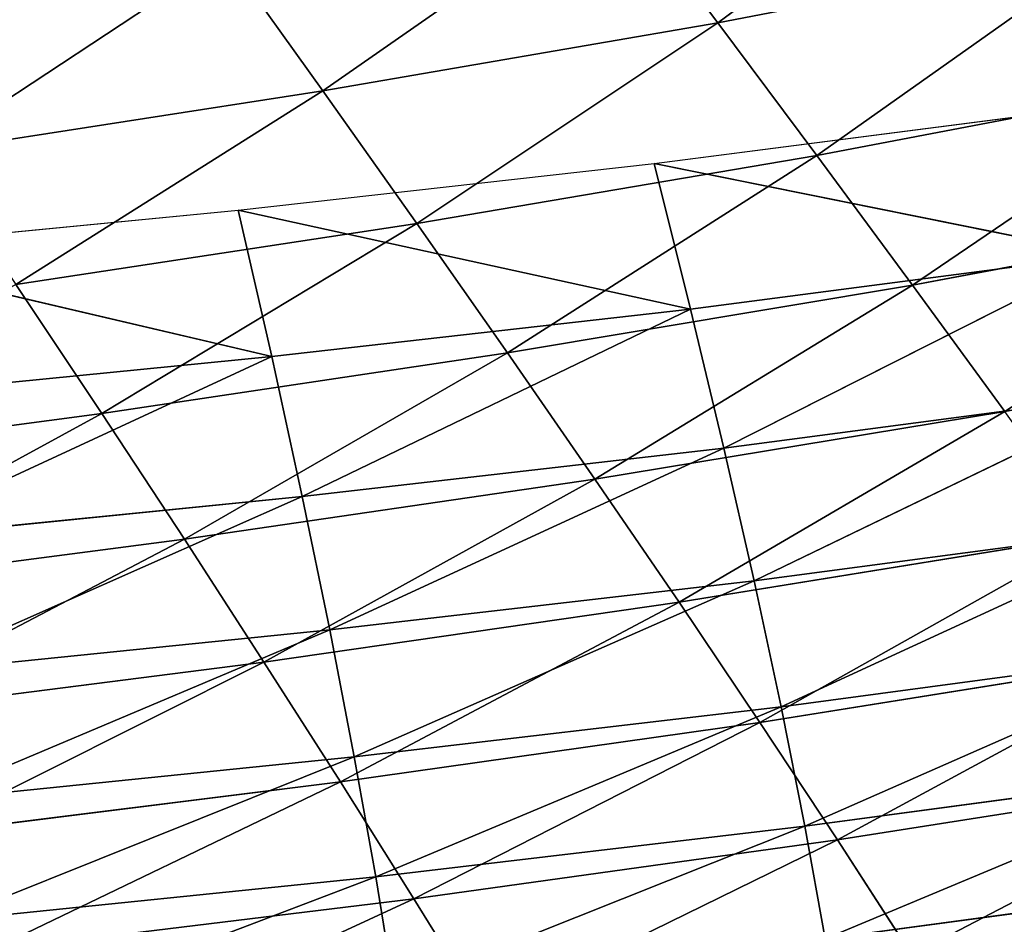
# Model space of a CAD drawing. Extents: x 0 to 605, y 0 to 400.
# Tile 743 of 1056: x 406 to 421, y 16 to 29. Entities that reach past the tile are written whole.
import ezdxf

# ---------------------------------------------------------------- set-up
doc = ezdxf.new("R2010")
doc.units = 0
doc.header["$LTSCALE"] = 25.4
doc.layers.get('0').update_dxf_attribs({"linetype": 'CONTINUOUS'})

# ---------------------------------------------------------------- blocks, each defined once
blk = doc.blocks.new('ATLANTA610_-_S_STL')
at = {"color": 0}
for p, q in [((412.327, 100.839, 383.518), (413.379, 104.602, 385.223)), ((412.327, 100.839, 383.518), (413.379, 104.602, 385.223)), ((419.753, 104.507, 384.354), (418.644, 100.722, 382.641)), ((419.753, 104.507, 384.354), (418.644, 100.722, 382.641)), ((412.327, 100.839, 383.518), (406.004, 100.957, 384.293)), ((412.327, 100.839, 383.518), (406.004, 100.957, 384.293)), ((412.327, 100.839, 383.518), (411.232, 97.163, 381.774)), ((412.327, 100.839, 383.518), (411.232, 97.163, 381.774)), ((418.644, 100.722, 382.641), (412.327, 100.839, 383.518)), ((418.644, 100.722, 382.641), (412.327, 100.839, 383.518)), ((418.644, 100.722, 382.641), (417.488, 97.025, 380.889)), ((418.644, 100.722, 382.641), (417.488, 97.025, 380.889)), ((424.945, 100.606, 381.65), (418.644, 100.722, 382.641)), ((424.945, 100.606, 381.65), (418.644, 100.722, 382.641)), ((404.969, 97.301, 382.557), (411.232, 97.163, 381.774)), ((404.969, 97.301, 382.557), (411.232, 97.163, 381.774)), ((411.232, 97.163, 381.774), (410.091, 93.577, 379.987)), ((411.232, 97.163, 381.774), (410.091, 93.577, 379.987)), ((411.232, 97.163, 381.774), (417.488, 97.025, 380.889)), ((411.232, 97.163, 381.774), (417.488, 97.025, 380.889)), ((417.488, 97.025, 380.889), (416.283, 93.421, 379.095)), ((417.488, 97.025, 380.889), (416.283, 93.421, 379.095)), ((417.488, 97.025, 380.889), (423.728, 96.889, 379.892)), ((417.488, 97.025, 380.889), (423.728, 96.889, 379.892)), ((410.091, 93.577, 379.987), (403.893, 93.734, 380.779)), ((410.091, 93.577, 379.987), (403.893, 93.734, 380.779)), ((410.091, 93.577, 379.987), (408.904, 90.086, 378.156)), ((410.091, 93.577, 379.987), (408.904, 90.086, 378.156)), ((416.283, 93.421, 379.095), (410.091, 93.577, 379.987)), ((416.283, 93.421, 379.095), (410.091, 93.577, 379.987)), ((416.283, 93.421, 379.095), (415.029, 89.912, 377.257)), ((416.283, 93.421, 379.095), (415.029, 89.912, 377.257)), ((422.46, 93.265, 378.092), (416.283, 93.421, 379.095)), ((422.46, 93.265, 378.092), (416.283, 93.421, 379.095)), ((408.904, 90.086, 378.156), (402.773, 90.26, 378.956)), ((408.904, 90.086, 378.156), (402.773, 90.26, 378.956)), ((408.904, 90.086, 378.156), (407.671, 86.693, 376.279)), ((408.904, 90.086, 378.156), (407.671, 86.693, 376.279)), ((415.029, 89.912, 377.257), (408.904, 90.086, 378.156)), ((415.029, 89.912, 377.257), (408.904, 90.086, 378.156)), ((415.029, 89.912, 377.257), (413.726, 86.505, 375.374)), ((415.029, 89.912, 377.257), (413.726, 86.505, 375.374)), ((421.14, 89.74, 376.25), (415.029, 89.912, 377.257)), ((421.14, 89.74, 376.25), (415.029, 89.912, 377.257)), ((421.14, 89.74, 376.25), (419.766, 86.317, 374.362)), ((421.14, 89.74, 376.25), (419.766, 86.317, 374.362)), ((407.671, 86.693, 376.279), (401.61, 86.883, 377.086)), ((407.671, 86.693, 376.279), (401.61, 86.883, 377.086)), ((407.671, 86.693, 376.279), (406.391, 83.403, 374.355)), ((407.671, 86.693, 376.279), (406.391, 83.403, 374.355)), ((413.726, 86.505, 375.374), (407.671, 86.693, 376.279)), ((413.726, 86.505, 375.374), (407.671, 86.693, 376.279)), ((413.726, 86.505, 375.374), (412.372, 83.201, 373.445)), ((413.726, 86.505, 375.374), (412.372, 83.201, 373.445)), ((419.766, 86.317, 374.362), (413.726, 86.505, 375.374)), ((419.766, 86.317, 374.362), (413.726, 86.505, 375.374)), ((419.766, 86.317, 374.362), (418.339, 83.001, 372.429)), ((419.766, 86.317, 374.362), (418.339, 83.001, 372.429)), ((425.784, 86.131, 373.233), (419.766, 86.317, 374.362)), ((425.784, 86.131, 373.233), (419.766, 86.317, 374.362)), ((412.372, 83.201, 373.445), (406.391, 83.403, 374.355)), ((412.372, 83.201, 373.445), (406.391, 83.403, 374.355)), ((410.971, 80.005, 371.467), (406.391, 83.403, 374.355)), ((410.971, 80.005, 371.467), (406.391, 83.403, 374.355)), ((412.372, 83.201, 373.445), (410.971, 80.005, 371.467)), ((412.372, 83.201, 373.445), (410.971, 80.005, 371.467)), ((418.339, 83.001, 372.429), (412.372, 83.201, 373.445)), ((412.372, 83.201, 373.445), (416.862, 79.794, 370.448)), ((418.339, 83.001, 372.429), (412.372, 83.201, 373.445)), ((412.372, 83.201, 373.445), (416.862, 79.794, 370.448)), ((418.339, 83.001, 372.429), (416.862, 79.794, 370.448)), ((418.339, 83.001, 372.429), (416.862, 79.794, 370.448)), ((424.285, 82.802, 371.298), (418.339, 83.001, 372.429)), ((424.285, 82.802, 371.298), (418.339, 83.001, 372.429)), ((405.066, 80.219, 372.381), (409.525, 76.92, 369.44)), ((410.971, 80.005, 371.467), (405.066, 80.219, 372.381)), ((410.971, 80.005, 371.467), (405.066, 80.219, 372.381)), ((405.066, 80.219, 372.381), (409.525, 76.92, 369.44)), ((410.971, 80.005, 371.467), (409.525, 76.92, 369.44)), ((410.971, 80.005, 371.467), (409.525, 76.92, 369.44)), ((416.862, 79.794, 370.448), (410.971, 80.005, 371.467)), ((416.862, 79.794, 370.448), (410.971, 80.005, 371.467)), ((415.337, 76.699, 368.419), (410.971, 80.005, 371.467)), ((415.337, 76.699, 368.419), (410.971, 80.005, 371.467)), ((416.862, 79.794, 370.448), (415.337, 76.699, 368.419)), ((416.862, 79.794, 370.448), (415.337, 76.699, 368.419)), ((422.732, 79.584, 369.316), (416.862, 79.794, 370.448)), ((416.862, 79.794, 370.448), (421.128, 76.48, 367.287)), ((422.732, 79.584, 369.316), (416.862, 79.794, 370.448)), ((416.862, 79.794, 370.448), (421.128, 76.48, 367.287)), ((412.033, 43.482, 384.878), (411.759, 36.137, 383.19)), ((412.033, 43.482, 384.878), (411.759, 36.137, 383.19)), ((418.462, 43.472, 384.118), (418.158, 36.128, 382.437)), ((418.462, 43.472, 384.118), (418.158, 36.128, 382.437)), ((418.462, 43.472, 384.118), (424.864, 43.463, 383.254)), ((418.462, 43.472, 384.118), (424.864, 43.463, 383.254)), ((405.335, 36.147, 383.85), (411.759, 36.137, 383.19)), ((405.335, 36.147, 383.85), (411.759, 36.137, 383.19)), ((411.759, 36.137, 383.19), (411.438, 28.832, 381.4)), ((411.759, 36.137, 383.19), (411.438, 28.832, 381.4)), ((411.759, 36.137, 383.19), (418.158, 36.128, 382.437)), ((411.759, 36.137, 383.19), (418.158, 36.128, 382.437)), ((418.158, 36.128, 382.437), (417.805, 28.823, 380.655)), ((418.158, 36.128, 382.437), (417.805, 28.823, 380.655)), ((418.158, 36.128, 382.437), (424.527, 36.118, 381.58)), ((418.158, 36.128, 382.437), (424.527, 36.118, 381.58)), ((405.045, 28.841, 382.052), (411.438, 28.832, 381.4)), ((405.045, 28.841, 382.052), (411.438, 28.832, 381.4)), ((411.438, 28.832, 381.4), (411.073, 21.569, 379.509)), ((411.438, 28.832, 381.4), (411.073, 21.569, 379.509)), ((411.438, 28.832, 381.4), (417.805, 28.823, 380.655)), ((411.438, 28.832, 381.4), (417.805, 28.823, 380.655)), ((417.805, 28.823, 380.655), (417.403, 21.561, 378.774)), ((417.805, 28.823, 380.655), (417.403, 21.561, 378.774)), ((417.805, 28.823, 380.655), (424.138, 28.814, 379.807)), ((417.805, 28.823, 380.655), (424.138, 28.814, 379.807)), ((404.713, 21.576, 380.152), (411.073, 21.569, 379.509)), ((404.713, 21.576, 380.152), (411.073, 21.569, 379.509)), ((411.073, 21.569, 379.509), (410.662, 14.351, 377.519)), ((411.073, 21.569, 379.509), (410.662, 14.351, 377.519)), ((411.073, 21.569, 379.509), (417.403, 21.561, 378.774)), ((411.073, 21.569, 379.509), (417.403, 21.561, 378.774)), ((411.073, 21.569, 379.509), (416.953, 14.345, 376.795)), ((411.073, 21.569, 379.509), (416.953, 14.345, 376.795)), ((417.403, 21.561, 378.774), (416.953, 14.345, 376.795)), ((417.403, 21.561, 378.774), (416.953, 14.345, 376.795)), ((417.403, 21.561, 378.774), (423.697, 21.553, 377.938)), ((417.403, 21.561, 378.774), (423.697, 21.553, 377.938)), ((417.403, 21.561, 378.774), (423.206, 14.34, 375.972)), ((417.403, 21.561, 378.774), (423.206, 14.34, 375.972)), ((404.339, 14.357, 378.151), (410.662, 14.351, 377.519)), ((410.207, 7.183, 375.43), (404.339, 14.357, 378.151)), ((410.207, 7.183, 375.43), (404.339, 14.357, 378.151)), ((404.339, 14.357, 378.151), (410.662, 14.351, 377.519)), ((410.207, 7.183, 375.43), (410.662, 14.351, 377.519)), ((410.207, 7.183, 375.43), (410.662, 14.351, 377.519)), ((410.662, 14.351, 377.519), (416.953, 14.345, 376.795)), ((416.456, 7.179, 374.72), (410.662, 14.351, 377.519)), ((416.456, 7.179, 374.72), (410.662, 14.351, 377.519)), ((410.662, 14.351, 377.519), (416.953, 14.345, 376.795)), ((416.456, 7.179, 374.72), (416.953, 14.345, 376.795)), ((416.456, 7.179, 374.72), (416.953, 14.345, 376.795)), ((416.953, 14.345, 376.795), (423.206, 14.34, 375.972)), ((422.665, 7.176, 373.91), (416.953, 14.345, 376.795)), ((422.665, 7.176, 373.91), (416.953, 14.345, 376.795)), ((416.953, 14.345, 376.795), (423.206, 14.34, 375.972)), ((410.207, 7.183, 375.43), (403.467, 0.066, 373.85)), ((410.207, 7.183, 375.43), (403.467, 0.066, 373.85)), ((403.923, 7.186, 376.05), (410.207, 7.183, 375.43)), ((403.923, 7.186, 376.05), (410.207, 7.183, 375.43)), ((410.207, 7.183, 375.43), (409.708, 0.066, 373.243)), ((410.207, 7.183, 375.43), (409.708, 0.066, 373.243)), ((416.456, 7.179, 374.72), (409.708, 0.066, 373.243)), ((416.456, 7.179, 374.72), (409.708, 0.066, 373.243)), ((410.207, 7.183, 375.43), (416.456, 7.179, 374.72)), ((410.207, 7.183, 375.43), (416.456, 7.179, 374.72)), ((416.456, 7.179, 374.72), (415.912, 0.066, 372.548)), ((416.456, 7.179, 374.72), (415.912, 0.066, 372.548)), ((422.665, 7.176, 373.91), (415.912, 0.066, 372.548)), ((422.665, 7.176, 373.91), (415.912, 0.066, 372.548)), ((416.456, 7.179, 374.72), (422.665, 7.176, 373.91)), ((416.456, 7.179, 374.72), (422.665, 7.176, 373.91)), ((403.467, 0.066, 373.85), (409.708, 0.066, 373.243)), ((409.708, 0.066, 373.243), (415.912, 0.066, 372.548)), ((415.912, 0.066, 372.548), (422.074, 0.066, 371.755))]:
    blk.add_line(p, q, dxfattribs=at)
mesh = blk.add_polyface(dxfattribs=at)
corners = [(420.816, 108.375, 386.029), (426.111, 104.411, 383.37), (419.753, 104.507, 384.354), (427.228, 108.302, 385.053)]
mesh.append_faces([[corners[k] for k in face] for face in [(0, 1, 2), (1, 0, 3)]], dxfattribs={"vtx0": -1, "color": 0})
mesh = blk.add_polyface(dxfattribs=at)
corners = [(406.997, 104.699, 385.988), (412.327, 100.839, 383.518), (406.004, 100.957, 384.293), (413.379, 104.602, 385.223)]
mesh.append_faces([[corners[k] for k in face] for face in [(0, 1, 2), (1, 0, 3)]], dxfattribs={"vtx0": -1, "color": 0})
mesh = blk.add_polyface(dxfattribs=at)
corners = [(413.379, 104.602, 385.223), (418.644, 100.722, 382.641), (412.327, 100.839, 383.518), (419.753, 104.507, 384.354)]
mesh.append_faces([[corners[k] for k in face] for face in [(0, 1, 2), (1, 0, 3)]], dxfattribs={"vtx0": -1, "color": 0})
mesh = blk.add_polyface(dxfattribs=at)
corners = [(419.753, 104.507, 384.354), (424.945, 100.606, 381.65), (418.644, 100.722, 382.641), (426.111, 104.411, 383.37)]
mesh.append_faces([[corners[k] for k in face] for face in [(0, 1, 2), (1, 0, 3)]], dxfattribs={"vtx0": -1, "color": 0})
mesh = blk.add_polyface(dxfattribs=at)
corners = [(406.004, 100.957, 384.293), (411.232, 97.163, 381.774), (404.969, 97.301, 382.557), (412.327, 100.839, 383.518)]
mesh.append_faces([[corners[k] for k in face] for face in [(0, 1, 2), (1, 0, 3)]], dxfattribs={"vtx0": -1, "color": 0})
mesh = blk.add_polyface(dxfattribs=at)
corners = [(412.327, 100.839, 383.518), (417.488, 97.025, 380.889), (411.232, 97.163, 381.774), (418.644, 100.722, 382.641)]
mesh.append_faces([[corners[k] for k in face] for face in [(0, 1, 2), (1, 0, 3)]], dxfattribs={"vtx0": -1, "color": 0})
mesh = blk.add_polyface(dxfattribs=at)
corners = [(418.644, 100.722, 382.641), (423.728, 96.889, 379.892), (417.488, 97.025, 380.889), (424.945, 100.606, 381.65)]
mesh.append_faces([[corners[k] for k in face] for face in [(0, 1, 2), (1, 0, 3)]], dxfattribs={"vtx0": -1, "color": 0})
mesh = blk.add_polyface(dxfattribs=at)
corners = [(404.969, 97.301, 382.557), (410.091, 93.577, 379.987), (403.893, 93.734, 380.779), (411.232, 97.163, 381.774)]
mesh.append_faces([[corners[k] for k in face] for face in [(0, 1, 2), (1, 0, 3)]], dxfattribs={"vtx0": -1, "color": 0})
mesh = blk.add_polyface(dxfattribs=at)
corners = [(411.232, 97.163, 381.774), (416.283, 93.421, 379.095), (410.091, 93.577, 379.987), (417.488, 97.025, 380.889)]
mesh.append_faces([[corners[k] for k in face] for face in [(0, 1, 2), (1, 0, 3)]], dxfattribs={"vtx0": -1, "color": 0})
mesh = blk.add_polyface(dxfattribs=at)
corners = [(417.488, 97.025, 380.889), (422.46, 93.265, 378.092), (416.283, 93.421, 379.095), (423.728, 96.889, 379.892)]
mesh.append_faces([[corners[k] for k in face] for face in [(0, 1, 2), (1, 0, 3)]], dxfattribs={"vtx0": -1, "color": 0})
mesh = blk.add_polyface(dxfattribs=at)
corners = [(403.893, 93.734, 380.779), (408.904, 90.086, 378.156), (402.773, 90.26, 378.956), (410.091, 93.577, 379.987)]
mesh.append_faces([[corners[k] for k in face] for face in [(0, 1, 2), (1, 0, 3)]], dxfattribs={"vtx0": -1, "color": 0})
mesh = blk.add_polyface(dxfattribs=at)
corners = [(410.091, 93.577, 379.987), (415.029, 89.912, 377.257), (408.904, 90.086, 378.156), (416.283, 93.421, 379.095)]
mesh.append_faces([[corners[k] for k in face] for face in [(0, 1, 2), (1, 0, 3)]], dxfattribs={"vtx0": -1, "color": 0})
mesh = blk.add_polyface(dxfattribs=at)
corners = [(416.283, 93.421, 379.095), (421.14, 89.74, 376.25), (415.029, 89.912, 377.257), (422.46, 93.265, 378.092)]
mesh.append_faces([[corners[k] for k in face] for face in [(0, 1, 2), (1, 0, 3)]], dxfattribs={"vtx0": -1, "color": 0})
mesh = blk.add_polyface(dxfattribs=at)
corners = [(402.773, 90.26, 378.956), (407.671, 86.693, 376.279), (401.61, 86.883, 377.086), (408.904, 90.086, 378.156)]
mesh.append_faces([[corners[k] for k in face] for face in [(0, 1, 2), (1, 0, 3)]], dxfattribs={"vtx0": -1, "color": 0})
mesh = blk.add_polyface(dxfattribs=at)
corners = [(408.904, 90.086, 378.156), (413.726, 86.505, 375.374), (407.671, 86.693, 376.279), (415.029, 89.912, 377.257)]
mesh.append_faces([[corners[k] for k in face] for face in [(0, 1, 2), (1, 0, 3)]], dxfattribs={"vtx0": -1, "color": 0})
mesh = blk.add_polyface(dxfattribs=at)
corners = [(415.029, 89.912, 377.257), (419.766, 86.317, 374.362), (413.726, 86.505, 375.374), (421.14, 89.74, 376.25)]
mesh.append_faces([[corners[k] for k in face] for face in [(0, 1, 2), (1, 0, 3)]], dxfattribs={"vtx0": -1, "color": 0})
mesh = blk.add_polyface(dxfattribs=at)
corners = [(421.14, 89.74, 376.25), (425.784, 86.131, 373.233), (419.766, 86.317, 374.362), (427.228, 89.569, 375.123)]
mesh.append_faces([[corners[k] for k in face] for face in [(0, 1, 2), (1, 0, 3)]], dxfattribs={"vtx0": -1, "color": 0})
mesh = blk.add_polyface(dxfattribs=at)
corners = [(407.671, 86.693, 376.279), (406.391, 83.403, 374.355), (401.61, 86.883, 377.086)]
mesh.append_faces([[corners[k] for k in face] for face in [(0, 1, 2)]], dxfattribs={"color": 0})
mesh = blk.add_polyface(dxfattribs=at)
corners = [(407.671, 86.693, 376.279), (412.372, 83.201, 373.445), (406.391, 83.403, 374.355), (413.726, 86.505, 375.374)]
mesh.append_faces([[corners[k] for k in face] for face in [(0, 1, 2), (1, 0, 3)]], dxfattribs={"vtx0": -1, "color": 0})
mesh = blk.add_polyface(dxfattribs=at)
corners = [(413.726, 86.505, 375.374), (418.339, 83.001, 372.429), (412.372, 83.201, 373.445), (419.766, 86.317, 374.362)]
mesh.append_faces([[corners[k] for k in face] for face in [(0, 1, 2), (1, 0, 3)]], dxfattribs={"vtx0": -1, "color": 0})
mesh = blk.add_polyface(dxfattribs=at)
corners = [(419.766, 86.317, 374.362), (424.285, 82.802, 371.298), (418.339, 83.001, 372.429), (425.784, 86.131, 373.233)]
mesh.append_faces([[corners[k] for k in face] for face in [(0, 1, 2), (1, 0, 3)]], dxfattribs={"vtx0": -1, "color": 0})
mesh = blk.add_polyface(dxfattribs=at)
corners = [(410.971, 80.005, 371.467), (405.066, 80.219, 372.381), (406.391, 83.403, 374.355)]
mesh.append_faces([[corners[k] for k in face] for face in [(0, 1, 2)]], dxfattribs={"color": 0})
mesh = blk.add_polyface(dxfattribs=at)
corners = [(412.372, 83.201, 373.445), (410.971, 80.005, 371.467), (406.391, 83.403, 374.355)]
mesh.append_faces([[corners[k] for k in face] for face in [(0, 1, 2)]], dxfattribs={"color": 0})
mesh = blk.add_polyface(dxfattribs=at)
corners = [(416.862, 79.794, 370.448), (410.971, 80.005, 371.467), (412.372, 83.201, 373.445)]
mesh.append_faces([[corners[k] for k in face] for face in [(0, 1, 2)]], dxfattribs={"color": 0})
mesh = blk.add_polyface(dxfattribs=at)
corners = [(418.339, 83.001, 372.429), (416.862, 79.794, 370.448), (412.372, 83.201, 373.445)]
mesh.append_faces([[corners[k] for k in face] for face in [(0, 1, 2)]], dxfattribs={"color": 0})
mesh = blk.add_polyface(dxfattribs=at)
corners = [(418.339, 83.001, 372.429), (422.732, 79.584, 369.316), (416.862, 79.794, 370.448), (424.285, 82.802, 371.298)]
mesh.append_faces([[corners[k] for k in face] for face in [(0, 1, 2), (1, 0, 3)]], dxfattribs={"vtx0": -1, "color": 0})
mesh = blk.add_polyface(dxfattribs=at)
corners = [(409.525, 76.92, 369.44), (403.699, 77.143, 370.359), (405.066, 80.219, 372.381)]
mesh.append_faces([[corners[k] for k in face] for face in [(0, 1, 2)]], dxfattribs={"color": 0})
mesh = blk.add_polyface(dxfattribs=at)
corners = [(410.971, 80.005, 371.467), (409.525, 76.92, 369.44), (405.066, 80.219, 372.381)]
mesh.append_faces([[corners[k] for k in face] for face in [(0, 1, 2)]], dxfattribs={"color": 0})
mesh = blk.add_polyface(dxfattribs=at)
corners = [(415.337, 76.699, 368.419), (409.525, 76.92, 369.44), (410.971, 80.005, 371.467)]
mesh.append_faces([[corners[k] for k in face] for face in [(0, 1, 2)]], dxfattribs={"color": 0})
mesh = blk.add_polyface(dxfattribs=at)
corners = [(416.862, 79.794, 370.448), (415.337, 76.699, 368.419), (410.971, 80.005, 371.467)]
mesh.append_faces([[corners[k] for k in face] for face in [(0, 1, 2)]], dxfattribs={"color": 0})
mesh = blk.add_polyface(dxfattribs=at)
corners = [(421.128, 76.48, 367.287), (415.337, 76.699, 368.419), (416.862, 79.794, 370.448)]
mesh.append_faces([[corners[k] for k in face] for face in [(0, 1, 2)]], dxfattribs={"color": 0})
mesh = blk.add_polyface(dxfattribs=at)
corners = [(422.732, 79.584, 369.316), (421.128, 76.48, 367.287), (416.862, 79.794, 370.448)]
mesh.append_faces([[corners[k] for k in face] for face in [(0, 1, 2)]], dxfattribs={"color": 0})
mesh = blk.add_polyface(dxfattribs=at)
corners = [(424.864, 43.463, 383.254), (418.717, 50.854, 385.699), (418.462, 43.472, 384.118), (425.148, 50.845, 384.828)]
mesh.append_faces([[corners[k] for k in face] for face in [(0, 1, 2), (1, 0, 3)]], dxfattribs={"vtx0": -1, "color": 0})
mesh = blk.add_polyface(dxfattribs=at)
corners = [(411.759, 36.137, 383.19), (405.581, 43.493, 385.544), (405.335, 36.147, 383.85), (412.033, 43.482, 384.878)]
mesh.append_faces([[corners[k] for k in face] for face in [(0, 1, 2), (1, 0, 3)]], dxfattribs={"vtx0": -1, "color": 0})
mesh = blk.add_polyface(dxfattribs=at)
corners = [(418.158, 36.128, 382.437), (412.033, 43.482, 384.878), (411.759, 36.137, 383.19), (418.462, 43.472, 384.118)]
mesh.append_faces([[corners[k] for k in face] for face in [(0, 1, 2), (1, 0, 3)]], dxfattribs={"vtx0": -1, "color": 0})
mesh = blk.add_polyface(dxfattribs=at)
corners = [(424.527, 36.118, 381.58), (418.462, 43.472, 384.118), (418.158, 36.128, 382.437), (424.864, 43.463, 383.254)]
mesh.append_faces([[corners[k] for k in face] for face in [(0, 1, 2), (1, 0, 3)]], dxfattribs={"vtx0": -1, "color": 0})
mesh = blk.add_polyface(dxfattribs=at)
corners = [(411.438, 28.832, 381.4), (405.335, 36.147, 383.85), (405.045, 28.841, 382.052), (411.759, 36.137, 383.19)]
mesh.append_faces([[corners[k] for k in face] for face in [(0, 1, 2), (1, 0, 3)]], dxfattribs={"vtx0": -1, "color": 0})
mesh = blk.add_polyface(dxfattribs=at)
corners = [(417.805, 28.823, 380.655), (411.759, 36.137, 383.19), (411.438, 28.832, 381.4), (418.158, 36.128, 382.437)]
mesh.append_faces([[corners[k] for k in face] for face in [(0, 1, 2), (1, 0, 3)]], dxfattribs={"vtx0": -1, "color": 0})
mesh = blk.add_polyface(dxfattribs=at)
corners = [(424.138, 28.814, 379.807), (418.158, 36.128, 382.437), (417.805, 28.823, 380.655), (424.527, 36.118, 381.58)]
mesh.append_faces([[corners[k] for k in face] for face in [(0, 1, 2), (1, 0, 3)]], dxfattribs={"vtx0": -1, "color": 0})
mesh = blk.add_polyface(dxfattribs=at)
corners = [(411.073, 21.569, 379.509), (405.045, 28.841, 382.052), (404.713, 21.576, 380.152), (411.438, 28.832, 381.4)]
mesh.append_faces([[corners[k] for k in face] for face in [(0, 1, 2), (1, 0, 3)]], dxfattribs={"vtx0": -1, "color": 0})
mesh = blk.add_polyface(dxfattribs=at)
corners = [(417.403, 21.561, 378.774), (411.438, 28.832, 381.4), (411.073, 21.569, 379.509), (417.805, 28.823, 380.655)]
mesh.append_faces([[corners[k] for k in face] for face in [(0, 1, 2), (1, 0, 3)]], dxfattribs={"vtx0": -1, "color": 0})
mesh = blk.add_polyface(dxfattribs=at)
corners = [(423.697, 21.553, 377.938), (417.805, 28.823, 380.655), (417.403, 21.561, 378.774), (424.138, 28.814, 379.807)]
mesh.append_faces([[corners[k] for k in face] for face in [(0, 1, 2), (1, 0, 3)]], dxfattribs={"vtx0": -1, "color": 0})
mesh = blk.add_polyface(dxfattribs=at)
corners = [(410.662, 14.351, 377.519), (404.713, 21.576, 380.152), (404.339, 14.357, 378.151), (411.073, 21.569, 379.509)]
mesh.append_faces([[corners[k] for k in face] for face in [(0, 1, 2), (1, 0, 3)]], dxfattribs={"vtx0": -1, "color": 0})
mesh = blk.add_polyface(dxfattribs=at)
corners = [(416.953, 14.345, 376.795), (411.073, 21.569, 379.509), (410.662, 14.351, 377.519)]
mesh.append_faces([[corners[k] for k in face] for face in [(0, 1, 2)]], dxfattribs={"color": 0})
mesh = blk.add_polyface(dxfattribs=at)
corners = [(417.403, 21.561, 378.774), (411.073, 21.569, 379.509), (416.953, 14.345, 376.795)]
mesh.append_faces([[corners[k] for k in face] for face in [(0, 1, 2)]], dxfattribs={"color": 0})
mesh = blk.add_polyface(dxfattribs=at)
corners = [(423.206, 14.34, 375.972), (417.403, 21.561, 378.774), (416.953, 14.345, 376.795)]
mesh.append_faces([[corners[k] for k in face] for face in [(0, 1, 2)]], dxfattribs={"color": 0})
mesh = blk.add_polyface(dxfattribs=at)
corners = [(423.697, 21.553, 377.938), (417.403, 21.561, 378.774), (423.206, 14.34, 375.972)]
mesh.append_faces([[corners[k] for k in face] for face in [(0, 1, 2)]], dxfattribs={"color": 0})
mesh = blk.add_polyface(dxfattribs=at)
corners = [(410.207, 7.183, 375.43), (404.339, 14.357, 378.151), (403.923, 7.186, 376.05)]
mesh.append_faces([[corners[k] for k in face] for face in [(0, 1, 2)]], dxfattribs={"color": 0})
mesh = blk.add_polyface(dxfattribs=at)
corners = [(410.662, 14.351, 377.519), (404.339, 14.357, 378.151), (410.207, 7.183, 375.43)]
mesh.append_faces([[corners[k] for k in face] for face in [(0, 1, 2)]], dxfattribs={"color": 0})
mesh = blk.add_polyface(dxfattribs=at)
corners = [(416.456, 7.179, 374.72), (410.662, 14.351, 377.519), (410.207, 7.183, 375.43)]
mesh.append_faces([[corners[k] for k in face] for face in [(0, 1, 2)]], dxfattribs={"color": 0})
mesh = blk.add_polyface(dxfattribs=at)
corners = [(416.953, 14.345, 376.795), (410.662, 14.351, 377.519), (416.456, 7.179, 374.72)]
mesh.append_faces([[corners[k] for k in face] for face in [(0, 1, 2)]], dxfattribs={"color": 0})
mesh = blk.add_polyface(dxfattribs=at)
corners = [(422.665, 7.176, 373.91), (416.953, 14.345, 376.795), (416.456, 7.179, 374.72)]
mesh.append_faces([[corners[k] for k in face] for face in [(0, 1, 2)]], dxfattribs={"color": 0})
mesh = blk.add_polyface(dxfattribs=at)
corners = [(423.206, 14.34, 375.972), (416.953, 14.345, 376.795), (422.665, 7.176, 373.91)]
mesh.append_faces([[corners[k] for k in face] for face in [(0, 1, 2)]], dxfattribs={"color": 0})
mesh = blk.add_polyface(dxfattribs=at)
corners = [(410.207, 7.183, 375.43), (403.923, 7.186, 376.05), (403.467, 0.066, 373.85)]
mesh.append_faces([[corners[k] for k in face] for face in [(0, 1, 2)]], dxfattribs={"color": 0})
mesh = blk.add_polyface(dxfattribs=at)
corners = [(410.207, 7.183, 375.43), (403.467, 0.066, 373.85), (409.708, 0.066, 373.243)]
mesh.append_faces([[corners[k] for k in face] for face in [(0, 1, 2)]], dxfattribs={"color": 0})
mesh = blk.add_polyface(dxfattribs=at)
corners = [(416.456, 7.179, 374.72), (410.207, 7.183, 375.43), (409.708, 0.066, 373.243)]
mesh.append_faces([[corners[k] for k in face] for face in [(0, 1, 2)]], dxfattribs={"color": 0})
mesh = blk.add_polyface(dxfattribs=at)
corners = [(416.456, 7.179, 374.72), (409.708, 0.066, 373.243), (415.912, 0.066, 372.548)]
mesh.append_faces([[corners[k] for k in face] for face in [(0, 1, 2)]], dxfattribs={"color": 0})
mesh = blk.add_polyface(dxfattribs=at)
corners = [(422.665, 7.176, 373.91), (416.456, 7.179, 374.72), (415.912, 0.066, 372.548)]
mesh.append_faces([[corners[k] for k in face] for face in [(0, 1, 2)]], dxfattribs={"color": 0})
mesh = blk.add_polyface(dxfattribs=at)
corners = [(422.665, 7.176, 373.91), (415.912, 0.066, 372.548), (422.074, 0.066, 371.755)]
mesh.append_faces([[corners[k] for k in face] for face in [(0, 1, 2)]], dxfattribs={"color": 0})

msp = doc.modelspace()

# ---------------------------------------------------------------- block references
at = {"color": 254, "extrusion": (0, -1, 5.55112e-17)}
msp.add_blockref('ATLANTA610_-_S_STL', (-0.269, -0.066, -399.883), dxfattribs=at)

doc.saveas('drawing.dxf')
